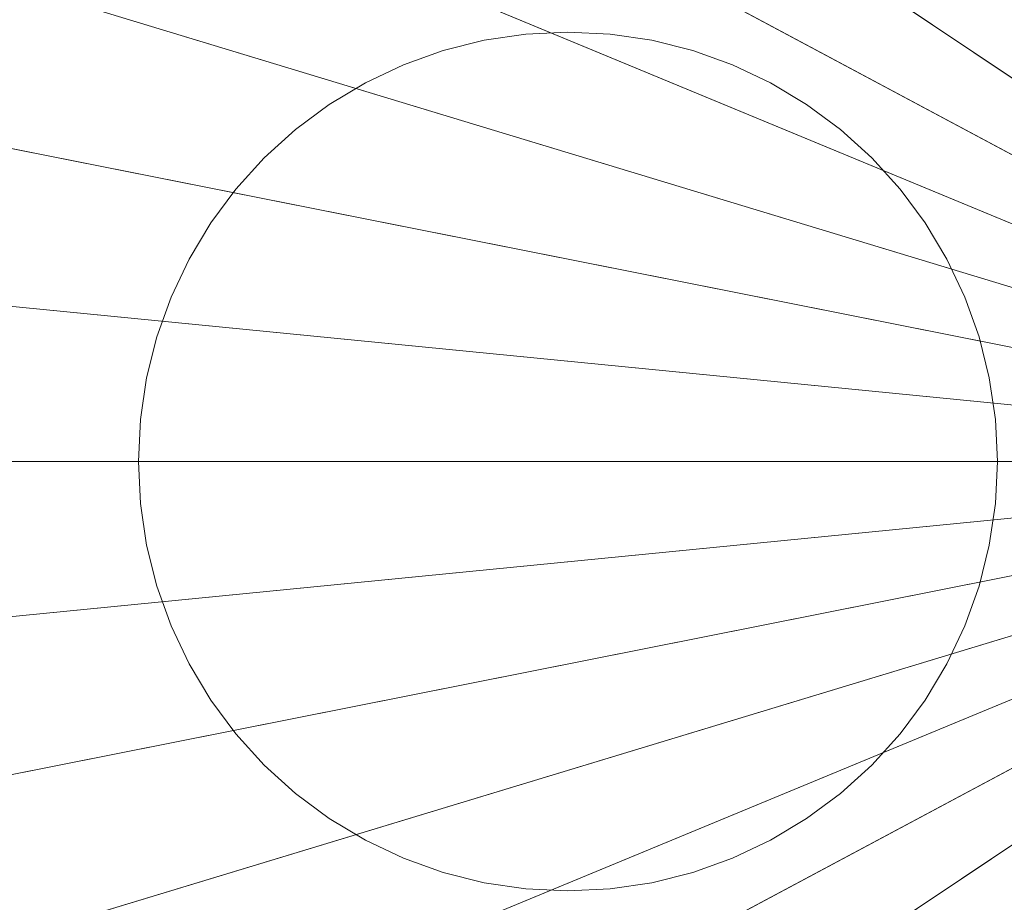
# Model space of a CAD drawing. Header units: millimetres. Extents: x 2270 to 2550, y -29847 to -29567.
# Tile 274 of 591: x 2336 to 2383, y -29728 to -29687. Entities that reach past the tile are written whole.
import ezdxf

# ---------------------------------------------------------------- set-up
doc = ezdxf.new("R2010")
doc.units = ezdxf.units.MM
doc.header["$LTSCALE"] = 25.4
doc.layers.add('Lighting-LED', color=7, linetype='Continuous', lineweight=5, true_color=0x000000)

msp = doc.modelspace()

# ---------------------------------------------------------------- linework, layer by layer
at = {"layer": 'Lighting-LED', "color": 18, "linetype": 'Continuous', "lineweight": 5, "true_color": 0x000000}
for points in [[(2410, -29707.5, -295.5), (2369.655, -29574.502, -295.5), (2382.886, -29571.189, -295.5)], [(2410, -29707.5, -295.5), (2356.815, -29579.099, -295.5), (2369.655, -29574.502, -295.5)], [(2410, -29707.5, -295.5), (2344.484, -29584.928, -295.5), (2356.815, -29579.099, -295.5)], [(2410, -29707.5, -295.5), (2332.786, -29591.942, -295.5), (2344.484, -29584.928, -295.5)], [(2385.825, -29585.963, -170.5), (2374.028, -29588.916, -170.5), (2410, -29707.5, -170.5)], [(2374.028, -29588.916, -170.5), (2362.579, -29593.016, -170.5), (2410, -29707.5, -170.5)], [(2410, -29707.5, -295.5), (2321.832, -29600.067, -295.5), (2332.786, -29591.942, -295.5)], [(2362.579, -29593.016, -170.5), (2351.585, -29598.213, -170.5), (2410, -29707.5, -170.5)], [(2351.585, -29598.213, -170.5), (2341.155, -29604.466, -170.5), (2410, -29707.5, -170.5)], [(2410, -29707.5, -295.5), (2311.723, -29609.223, -295.5), (2321.832, -29600.067, -295.5)], [(2341.155, -29604.466, -170.5), (2331.388, -29611.711, -170.5), (2410, -29707.5, -170.5)], [(2410, -29707.5, -295.5), (2302.567, -29619.332, -295.5), (2311.723, -29609.223, -295.5)], [(2331.388, -29611.711, -170.5), (2322.374, -29619.874, -170.5), (2410, -29707.5, -170.5)], [(2410, -29707.5, -295.5), (2294.442, -29630.286, -295.5), (2302.567, -29619.332, -295.5)], [(2322.374, -29619.874, -170.5), (2314.211, -29628.888, -170.5), (2410, -29707.5, -170.5)], [(2314.211, -29628.888, -170.5), (2306.966, -29638.655, -170.5), (2410, -29707.5, -170.5)], [(2410, -29707.5, -295.5), (2287.428, -29641.984, -295.5), (2294.442, -29630.286, -295.5)], [(2306.966, -29638.655, -170.5), (2300.713, -29649.085, -170.5), (2410, -29707.5, -170.5)], [(2410, -29707.5, -295.5), (2281.599, -29654.315, -295.5), (2287.428, -29641.984, -295.5)], [(2300.713, -29649.085, -170.5), (2295.516, -29660.079, -170.5), (2410, -29707.5, -170.5)], [(2410, -29707.5, -295.5), (2277.002, -29667.155, -295.5), (2281.599, -29654.315, -295.5)], [(2295.516, -29660.079, -170.5), (2291.416, -29671.528, -170.5), (2410, -29707.5, -170.5)], [(2410, -29707.5, -295.5), (2273.689, -29680.386, -295.5), (2277.002, -29667.155, -295.5)], [(2291.416, -29671.528, -170.5), (2288.463, -29683.325, -170.5), (2410, -29707.5, -170.5)], [(2410, -29707.5, -295.5), (2271.689, -29693.878, -295.5), (2273.689, -29680.386, -295.5)], [(2288.463, -29683.325, -170.5), (2286.679, -29695.354, -170.5), (2410, -29707.5, -170.5)], [(2360.015, -29687.348, -293.913), (2360.015, -29687.348, -297.088), (2358.049, -29687.639, -297.088), (2358.049, -29687.639, -293.913)], [(2362, -29687.25, -293.913), (2362, -29687.25, -297.088), (2360.015, -29687.348, -297.088), (2360.015, -29687.348, -293.913)], [(2363.985, -29687.348, -293.913), (2363.985, -29687.348, -297.088), (2362, -29687.25, -297.088), (2362, -29687.25, -293.913)], [(2365.951, -29687.639, -293.913), (2365.951, -29687.639, -297.088), (2363.985, -29687.348, -297.088), (2363.985, -29687.348, -293.913)], [(2358.049, -29687.639, -293.913), (2358.049, -29687.639, -297.088), (2356.122, -29688.122, -297.088), (2356.122, -29688.122, -293.913)], [(2367.878, -29688.122, -293.913), (2367.878, -29688.122, -297.088), (2365.951, -29687.639, -297.088), (2365.951, -29687.639, -293.913)], [(2356.122, -29688.122, -293.913), (2356.122, -29688.122, -297.088), (2354.251, -29688.791, -297.088), (2354.251, -29688.791, -293.913)], [(2369.749, -29688.791, -293.913), (2369.749, -29688.791, -297.088), (2367.878, -29688.122, -297.088), (2367.878, -29688.122, -293.913)], [(2354.251, -29688.791, -293.913), (2354.251, -29688.791, -297.088), (2352.454, -29689.641, -297.088), (2352.454, -29689.641, -293.913)], [(2371.546, -29689.641, -293.913), (2371.546, -29689.641, -297.088), (2369.749, -29688.791, -297.088), (2369.749, -29688.791, -293.913)], [(2352.454, -29689.641, -293.913), (2352.454, -29689.641, -297.088), (2350.75, -29690.663, -297.088), (2350.75, -29690.663, -293.913)], [(2373.25, -29690.663, -293.913), (2373.25, -29690.663, -297.088), (2371.546, -29689.641, -297.088), (2371.546, -29689.641, -293.913)], [(2350.75, -29690.663, -293.913), (2350.75, -29690.663, -297.088), (2349.154, -29691.847, -297.088), (2349.154, -29691.847, -293.913)], [(2374.846, -29691.847, -293.913), (2374.846, -29691.847, -297.088), (2373.25, -29690.663, -297.088), (2373.25, -29690.663, -293.913)], [(2349.154, -29691.847, -293.913), (2349.154, -29691.847, -297.088), (2347.681, -29693.181, -297.088), (2347.681, -29693.181, -293.913)], [(2376.319, -29693.181, -293.913), (2376.319, -29693.181, -297.088), (2374.846, -29691.847, -297.088), (2374.846, -29691.847, -293.913)], [(2347.681, -29693.181, -293.913), (2347.681, -29693.181, -297.088), (2346.347, -29694.654, -297.088), (2346.347, -29694.654, -293.913)], [(2377.653, -29694.654, -293.913), (2377.653, -29694.654, -297.088), (2376.319, -29693.181, -297.088), (2376.319, -29693.181, -293.913)], [(2410, -29707.5, -295.5), (2271.015, -29707.5, -295.5), (2271.689, -29693.878, -295.5)], [(2346.347, -29694.654, -293.913), (2346.347, -29694.654, -297.088), (2345.163, -29696.25, -297.088), (2345.163, -29696.25, -293.913)], [(2378.837, -29696.25, -293.913), (2378.837, -29696.25, -297.088), (2377.653, -29694.654, -297.088), (2377.653, -29694.654, -293.913)], [(2286.679, -29695.354, -170.5), (2286.078, -29707.5, -170.5), (2410, -29707.5, -170.5)], [(2345.163, -29696.25, -293.913), (2345.163, -29696.25, -297.088), (2344.141, -29697.954, -297.088), (2344.141, -29697.954, -293.913)], [(2379.859, -29697.954, -293.913), (2379.859, -29697.954, -297.088), (2378.837, -29696.25, -297.088), (2378.837, -29696.25, -293.913)], [(2344.141, -29697.954, -293.913), (2344.141, -29697.954, -297.088), (2343.291, -29699.751, -297.088), (2343.291, -29699.751, -293.913)], [(2380.709, -29699.751, -293.913), (2380.709, -29699.751, -297.088), (2379.859, -29697.954, -297.088), (2379.859, -29697.954, -293.913)], [(2343.291, -29699.751, -293.913), (2343.291, -29699.751, -297.088), (2342.622, -29701.622, -297.088), (2342.622, -29701.622, -293.913)], [(2381.378, -29701.622, -293.913), (2381.378, -29701.622, -297.088), (2380.709, -29699.751, -297.088), (2380.709, -29699.751, -293.913)], [(2342.622, -29701.622, -293.913), (2342.622, -29701.622, -297.088), (2342.139, -29703.549, -297.088), (2342.139, -29703.549, -293.913)], [(2381.861, -29703.549, -293.913), (2381.861, -29703.549, -297.088), (2381.378, -29701.622, -297.088), (2381.378, -29701.622, -293.913)], [(2342.139, -29703.549, -293.913), (2342.139, -29703.549, -297.088), (2341.848, -29705.515, -297.088), (2341.848, -29705.515, -293.913)], [(2382.152, -29705.515, -293.913), (2382.152, -29705.515, -297.088), (2381.861, -29703.549, -297.088), (2381.861, -29703.549, -293.913)], [(2341.848, -29705.515, -293.913), (2341.848, -29705.515, -297.088), (2341.75, -29707.5, -297.088), (2341.75, -29707.5, -293.913)], [(2382.25, -29707.5, -293.913), (2382.25, -29707.5, -297.088), (2382.152, -29705.515, -297.088), (2382.152, -29705.515, -293.913)], [(2410, -29707.5, -295.5), (2271.689, -29721.122, -295.5), (2271.015, -29707.5, -295.5)], [(2410, -29707.5, -295.5), (2273.689, -29734.614, -295.5), (2271.689, -29721.122, -295.5)], [(2410, -29707.5, -295.5), (2277.002, -29747.845, -295.5), (2273.689, -29734.614, -295.5)], [(2410, -29707.5, -295.5), (2281.599, -29760.685, -295.5), (2277.002, -29747.845, -295.5)], [(2410, -29707.5, -295.5), (2287.428, -29773.016, -295.5), (2281.599, -29760.685, -295.5)], [(2286.078, -29707.5, -170.5), (2286.679, -29719.646, -170.5), (2410, -29707.5, -170.5)], [(2286.679, -29719.646, -170.5), (2288.463, -29731.675, -170.5), (2410, -29707.5, -170.5)], [(2410, -29707.5, -295.5), (2294.442, -29784.714, -295.5), (2287.428, -29773.016, -295.5)], [(2288.463, -29731.675, -170.5), (2291.416, -29743.472, -170.5), (2410, -29707.5, -170.5)], [(2291.416, -29743.472, -170.5), (2295.516, -29754.921, -170.5), (2410, -29707.5, -170.5)], [(2410, -29707.5, -295.5), (2302.567, -29795.668, -295.5), (2294.442, -29784.714, -295.5)], [(2295.516, -29754.921, -170.5), (2300.713, -29765.915, -170.5), (2410, -29707.5, -170.5)], [(2300.713, -29765.915, -170.5), (2306.966, -29776.345, -170.5), (2410, -29707.5, -170.5)], [(2410, -29707.5, -295.5), (2311.723, -29805.777, -295.5), (2302.567, -29795.668, -295.5)], [(2306.966, -29776.345, -170.5), (2314.211, -29786.112, -170.5), (2410, -29707.5, -170.5)], [(2410, -29707.5, -295.5), (2321.832, -29814.933, -295.5), (2311.723, -29805.777, -295.5)], [(2314.211, -29786.112, -170.5), (2322.374, -29795.126, -170.5), (2410, -29707.5, -170.5)], [(2410, -29707.5, -295.5), (2332.786, -29823.058, -295.5), (2321.832, -29814.933, -295.5)], [(2322.374, -29795.126, -170.5), (2331.388, -29803.289, -170.5), (2410, -29707.5, -170.5)], [(2331.388, -29803.289, -170.5), (2341.155, -29810.534, -170.5), (2410, -29707.5, -170.5)], [(2410, -29707.5, -295.5), (2344.484, -29830.072, -295.5), (2332.786, -29823.058, -295.5)], [(2341.155, -29810.534, -170.5), (2351.585, -29816.787, -170.5), (2410, -29707.5, -170.5)], [(2341.75, -29707.5, -293.913), (2341.75, -29707.5, -297.088), (2341.848, -29709.485, -297.088), (2341.848, -29709.485, -293.913)], [(2410, -29707.5, -295.5), (2356.815, -29835.901, -295.5), (2344.484, -29830.072, -295.5)], [(2351.585, -29816.787, -170.5), (2362.579, -29821.984, -170.5), (2410, -29707.5, -170.5)], [(2410, -29707.5, -295.5), (2369.655, -29840.498, -295.5), (2356.815, -29835.901, -295.5)], [(2362.579, -29821.984, -170.5), (2374.028, -29826.084, -170.5), (2410, -29707.5, -170.5)], [(2410, -29707.5, -295.5), (2382.886, -29843.811, -295.5), (2369.655, -29840.498, -295.5)], [(2374.028, -29826.084, -170.5), (2385.825, -29829.037, -170.5), (2410, -29707.5, -170.5)], [(2382.152, -29709.485, -293.913), (2382.152, -29709.485, -297.088), (2382.25, -29707.5, -297.088), (2382.25, -29707.5, -293.913)], [(2341.848, -29709.485, -293.913), (2341.848, -29709.485, -297.088), (2342.139, -29711.451, -297.088), (2342.139, -29711.451, -293.913)], [(2381.861, -29711.451, -293.913), (2381.861, -29711.451, -297.088), (2382.152, -29709.485, -297.088), (2382.152, -29709.485, -293.913)], [(2342.139, -29711.451, -293.913), (2342.139, -29711.451, -297.088), (2342.622, -29713.378, -297.088), (2342.622, -29713.378, -293.913)], [(2381.378, -29713.378, -293.913), (2381.378, -29713.378, -297.088), (2381.861, -29711.451, -297.088), (2381.861, -29711.451, -293.913)], [(2342.622, -29713.378, -293.913), (2342.622, -29713.378, -297.088), (2343.291, -29715.249, -297.088), (2343.291, -29715.249, -293.913)], [(2380.709, -29715.249, -293.913), (2380.709, -29715.249, -297.088), (2381.378, -29713.378, -297.088), (2381.378, -29713.378, -293.913)], [(2343.291, -29715.249, -293.913), (2343.291, -29715.249, -297.088), (2344.141, -29717.046, -297.088), (2344.141, -29717.046, -293.913)], [(2379.859, -29717.046, -293.913), (2379.859, -29717.046, -297.088), (2380.709, -29715.249, -297.088), (2380.709, -29715.249, -293.913)], [(2344.141, -29717.046, -293.913), (2344.141, -29717.046, -297.088), (2345.163, -29718.75, -297.088), (2345.163, -29718.75, -293.913)], [(2378.837, -29718.75, -293.913), (2378.837, -29718.75, -297.088), (2379.859, -29717.046, -297.088), (2379.859, -29717.046, -293.913)], [(2345.163, -29718.75, -293.913), (2345.163, -29718.75, -297.088), (2346.347, -29720.346, -297.088), (2346.347, -29720.346, -293.913)], [(2377.653, -29720.346, -293.913), (2377.653, -29720.346, -297.088), (2378.837, -29718.75, -297.088), (2378.837, -29718.75, -293.913)], [(2346.347, -29720.346, -293.913), (2346.347, -29720.346, -297.088), (2347.681, -29721.819, -297.088), (2347.681, -29721.819, -293.913)], [(2376.319, -29721.819, -293.913), (2376.319, -29721.819, -297.088), (2377.653, -29720.346, -297.088), (2377.653, -29720.346, -293.913)], [(2347.681, -29721.819, -293.913), (2347.681, -29721.819, -297.088), (2349.154, -29723.153, -297.088), (2349.154, -29723.153, -293.913)], [(2374.846, -29723.153, -293.913), (2374.846, -29723.153, -297.088), (2376.319, -29721.819, -297.088), (2376.319, -29721.819, -293.913)], [(2349.154, -29723.153, -293.913), (2349.154, -29723.153, -297.088), (2350.75, -29724.337, -297.088), (2350.75, -29724.337, -293.913)], [(2373.25, -29724.337, -293.913), (2373.25, -29724.337, -297.088), (2374.846, -29723.153, -297.088), (2374.846, -29723.153, -293.913)], [(2350.75, -29724.337, -293.913), (2350.75, -29724.337, -297.088), (2352.454, -29725.359, -297.088), (2352.454, -29725.359, -293.913)], [(2371.546, -29725.359, -293.913), (2371.546, -29725.359, -297.088), (2373.25, -29724.337, -297.088), (2373.25, -29724.337, -293.913)], [(2352.454, -29725.359, -293.913), (2352.454, -29725.359, -297.088), (2354.251, -29726.209, -297.088), (2354.251, -29726.209, -293.913)], [(2369.749, -29726.209, -293.913), (2369.749, -29726.209, -297.088), (2371.546, -29725.359, -297.088), (2371.546, -29725.359, -293.913)], [(2354.251, -29726.209, -293.913), (2354.251, -29726.209, -297.088), (2356.122, -29726.878, -297.088), (2356.122, -29726.878, -293.913)], [(2367.878, -29726.878, -293.913), (2367.878, -29726.878, -297.088), (2369.749, -29726.209, -297.088), (2369.749, -29726.209, -293.913)], [(2356.122, -29726.878, -293.913), (2356.122, -29726.878, -297.088), (2358.049, -29727.361, -297.088), (2358.049, -29727.361, -293.913)], [(2365.951, -29727.361, -293.913), (2365.951, -29727.361, -297.088), (2367.878, -29726.878, -297.088), (2367.878, -29726.878, -293.913)], [(2358.049, -29727.361, -293.913), (2358.049, -29727.361, -297.088), (2360.015, -29727.652, -297.088), (2360.015, -29727.652, -293.913)], [(2363.985, -29727.652, -293.913), (2363.985, -29727.652, -297.088), (2365.951, -29727.361, -297.088), (2365.951, -29727.361, -293.913)], [(2360.015, -29727.652, -293.913), (2360.015, -29727.652, -297.088), (2362, -29727.75, -297.088), (2362, -29727.75, -293.913)], [(2362, -29727.75, -293.913), (2362, -29727.75, -297.088), (2363.985, -29727.652, -297.088), (2363.985, -29727.652, -293.913)]]:
    msp.add_3dface(points, dxfattribs=at)
for points, invisible_edges in [([(2344.141, -29697.954, -297.088), (2354.251, -29688.791, -297.088), (2363.985, -29687.348, -297.088), (2344.141, -29697.954, -297.088)], 15), ([(2354.251, -29726.209, -297.088), (2344.141, -29697.954, -297.088), (2363.985, -29687.348, -297.088), (2354.251, -29726.209, -297.088)], 15), ([(2344.141, -29697.954, -293.913), (2354.251, -29688.791, -293.913), (2363.985, -29687.348, -293.913), (2344.141, -29697.954, -293.913)], 15), ([(2354.251, -29726.209, -293.913), (2344.141, -29697.954, -293.913), (2363.985, -29687.348, -293.913), (2354.251, -29726.209, -293.913)], 15), ([(2354.251, -29688.791, -297.088), (2358.049, -29687.639, -297.088), (2360.015, -29687.348, -297.088), (2354.251, -29688.791, -297.088)], 13), ([(2354.251, -29688.791, -297.088), (2360.015, -29687.348, -297.088), (2363.985, -29687.348, -297.088), (2354.251, -29688.791, -297.088)], 15), ([(2363.985, -29687.348, -297.088), (2380.709, -29715.249, -297.088), (2354.251, -29726.209, -297.088), (2363.985, -29687.348, -297.088)], 15), ([(2354.251, -29688.791, -293.913), (2358.049, -29687.639, -293.913), (2360.015, -29687.348, -293.913), (2354.251, -29688.791, -293.913)], 13), ([(2354.251, -29688.791, -293.913), (2360.015, -29687.348, -293.913), (2363.985, -29687.348, -293.913), (2354.251, -29688.791, -293.913)], 15), ([(2363.985, -29687.348, -293.913), (2380.709, -29715.249, -293.913), (2354.251, -29726.209, -293.913), (2363.985, -29687.348, -293.913)], 15), ([(2360.015, -29687.348, -297.088), (2362, -29687.25, -297.088), (2363.985, -29687.348, -297.088), (2360.015, -29687.348, -297.088)], 12), ([(2360.015, -29687.348, -293.913), (2362, -29687.25, -293.913), (2363.985, -29687.348, -293.913), (2360.015, -29687.348, -293.913)], 12), ([(2363.985, -29687.348, -297.088), (2365.951, -29687.639, -297.088), (2369.749, -29688.791, -297.088), (2363.985, -29687.348, -297.088)], 14), ([(2363.985, -29687.348, -297.088), (2369.749, -29688.791, -297.088), (2374.846, -29691.847, -297.088), (2363.985, -29687.348, -297.088)], 15), ([(2363.985, -29687.348, -297.088), (2374.846, -29691.847, -297.088), (2379.859, -29697.954, -297.088), (2363.985, -29687.348, -297.088)], 15), ([(2363.985, -29687.348, -297.088), (2379.859, -29697.954, -297.088), (2380.709, -29715.249, -297.088), (2363.985, -29687.348, -297.088)], 15), ([(2363.985, -29687.348, -293.913), (2365.951, -29687.639, -293.913), (2369.749, -29688.791, -293.913), (2363.985, -29687.348, -293.913)], 14), ([(2363.985, -29687.348, -293.913), (2369.749, -29688.791, -293.913), (2374.846, -29691.847, -293.913), (2363.985, -29687.348, -293.913)], 15), ([(2363.985, -29687.348, -293.913), (2374.846, -29691.847, -293.913), (2379.859, -29697.954, -293.913), (2363.985, -29687.348, -293.913)], 15), ([(2363.985, -29687.348, -293.913), (2379.859, -29697.954, -293.913), (2380.709, -29715.249, -293.913), (2363.985, -29687.348, -293.913)], 15), ([(2354.251, -29688.791, -297.088), (2356.122, -29688.122, -297.088), (2358.049, -29687.639, -297.088), (2354.251, -29688.791, -297.088)], 12), ([(2354.251, -29688.791, -293.913), (2356.122, -29688.122, -293.913), (2358.049, -29687.639, -293.913), (2354.251, -29688.791, -293.913)], 12), ([(2365.951, -29687.639, -297.088), (2367.878, -29688.122, -297.088), (2369.749, -29688.791, -297.088), (2365.951, -29687.639, -297.088)], 12), ([(2365.951, -29687.639, -293.913), (2367.878, -29688.122, -293.913), (2369.749, -29688.791, -293.913), (2365.951, -29687.639, -293.913)], 12), ([(2344.141, -29697.954, -297.088), (2349.154, -29691.847, -297.088), (2354.251, -29688.791, -297.088), (2344.141, -29697.954, -297.088)], 15), ([(2344.141, -29697.954, -293.913), (2349.154, -29691.847, -293.913), (2354.251, -29688.791, -293.913), (2344.141, -29697.954, -293.913)], 15), ([(2349.154, -29691.847, -297.088), (2352.454, -29689.641, -297.088), (2354.251, -29688.791, -297.088), (2349.154, -29691.847, -297.088)], 13), ([(2349.154, -29691.847, -293.913), (2352.454, -29689.641, -293.913), (2354.251, -29688.791, -293.913), (2349.154, -29691.847, -293.913)], 13), ([(2369.749, -29688.791, -297.088), (2371.546, -29689.641, -297.088), (2374.846, -29691.847, -297.088), (2369.749, -29688.791, -297.088)], 14), ([(2369.749, -29688.791, -293.913), (2371.546, -29689.641, -293.913), (2374.846, -29691.847, -293.913), (2369.749, -29688.791, -293.913)], 14), ([(2349.154, -29691.847, -297.088), (2350.75, -29690.663, -297.088), (2352.454, -29689.641, -297.088), (2349.154, -29691.847, -297.088)], 12), ([(2349.154, -29691.847, -293.913), (2350.75, -29690.663, -293.913), (2352.454, -29689.641, -293.913), (2349.154, -29691.847, -293.913)], 12), ([(2371.546, -29689.641, -297.088), (2373.25, -29690.663, -297.088), (2374.846, -29691.847, -297.088), (2371.546, -29689.641, -297.088)], 12), ([(2371.546, -29689.641, -293.913), (2373.25, -29690.663, -293.913), (2374.846, -29691.847, -293.913), (2371.546, -29689.641, -293.913)], 12), ([(2344.141, -29697.954, -297.088), (2346.347, -29694.654, -297.088), (2349.154, -29691.847, -297.088), (2344.141, -29697.954, -297.088)], 15), ([(2344.141, -29697.954, -293.913), (2346.347, -29694.654, -293.913), (2349.154, -29691.847, -293.913), (2344.141, -29697.954, -293.913)], 15), ([(2346.347, -29694.654, -297.088), (2347.681, -29693.181, -297.088), (2349.154, -29691.847, -297.088), (2346.347, -29694.654, -297.088)], 12), ([(2346.347, -29694.654, -293.913), (2347.681, -29693.181, -293.913), (2349.154, -29691.847, -293.913), (2346.347, -29694.654, -293.913)], 12), ([(2374.846, -29691.847, -297.088), (2376.319, -29693.181, -297.088), (2377.653, -29694.654, -297.088), (2374.846, -29691.847, -297.088)], 12), ([(2374.846, -29691.847, -297.088), (2377.653, -29694.654, -297.088), (2379.859, -29697.954, -297.088), (2374.846, -29691.847, -297.088)], 15), ([(2374.846, -29691.847, -293.913), (2376.319, -29693.181, -293.913), (2377.653, -29694.654, -293.913), (2374.846, -29691.847, -293.913)], 12), ([(2374.846, -29691.847, -293.913), (2377.653, -29694.654, -293.913), (2379.859, -29697.954, -293.913), (2374.846, -29691.847, -293.913)], 15), ([(2344.141, -29697.954, -297.088), (2345.163, -29696.25, -297.088), (2346.347, -29694.654, -297.088), (2344.141, -29697.954, -297.088)], 12), ([(2344.141, -29697.954, -293.913), (2345.163, -29696.25, -293.913), (2346.347, -29694.654, -293.913), (2344.141, -29697.954, -293.913)], 12), ([(2377.653, -29694.654, -297.088), (2378.837, -29696.25, -297.088), (2379.859, -29697.954, -297.088), (2377.653, -29694.654, -297.088)], 12), ([(2377.653, -29694.654, -293.913), (2378.837, -29696.25, -293.913), (2379.859, -29697.954, -293.913), (2377.653, -29694.654, -293.913)], 12), ([(2341.848, -29709.485, -297.088), (2342.622, -29701.622, -297.088), (2344.141, -29697.954, -297.088), (2341.848, -29709.485, -297.088)], 15), ([(2354.251, -29726.209, -297.088), (2341.848, -29709.485, -297.088), (2344.141, -29697.954, -297.088), (2354.251, -29726.209, -297.088)], 15), ([(2341.848, -29709.485, -293.913), (2342.622, -29701.622, -293.913), (2344.141, -29697.954, -293.913), (2341.848, -29709.485, -293.913)], 15), ([(2354.251, -29726.209, -293.913), (2341.848, -29709.485, -293.913), (2344.141, -29697.954, -293.913), (2354.251, -29726.209, -293.913)], 15), ([(2342.622, -29701.622, -297.088), (2343.291, -29699.751, -297.088), (2344.141, -29697.954, -297.088), (2342.622, -29701.622, -297.088)], 12), ([(2342.622, -29701.622, -293.913), (2343.291, -29699.751, -293.913), (2344.141, -29697.954, -293.913), (2342.622, -29701.622, -293.913)], 12), ([(2379.859, -29697.954, -297.088), (2380.709, -29699.751, -297.088), (2381.378, -29701.622, -297.088), (2379.859, -29697.954, -297.088)], 12), ([(2379.859, -29697.954, -297.088), (2381.378, -29701.622, -297.088), (2382.152, -29709.485, -297.088), (2379.859, -29697.954, -297.088)], 15), ([(2379.859, -29697.954, -297.088), (2382.152, -29709.485, -297.088), (2380.709, -29715.249, -297.088), (2379.859, -29697.954, -297.088)], 15), ([(2379.859, -29697.954, -293.913), (2380.709, -29699.751, -293.913), (2381.378, -29701.622, -293.913), (2379.859, -29697.954, -293.913)], 12), ([(2379.859, -29697.954, -293.913), (2381.378, -29701.622, -293.913), (2382.152, -29709.485, -293.913), (2379.859, -29697.954, -293.913)], 15), ([(2379.859, -29697.954, -293.913), (2382.152, -29709.485, -293.913), (2380.709, -29715.249, -293.913), (2379.859, -29697.954, -293.913)], 15), ([(2341.848, -29705.515, -297.088), (2342.139, -29703.549, -297.088), (2342.622, -29701.622, -297.088), (2341.848, -29705.515, -297.088)], 12), ([(2341.848, -29709.485, -297.088), (2341.848, -29705.515, -297.088), (2342.622, -29701.622, -297.088), (2341.848, -29709.485, -297.088)], 15), ([(2341.848, -29705.515, -293.913), (2342.139, -29703.549, -293.913), (2342.622, -29701.622, -293.913), (2341.848, -29705.515, -293.913)], 12), ([(2341.848, -29709.485, -293.913), (2341.848, -29705.515, -293.913), (2342.622, -29701.622, -293.913), (2341.848, -29709.485, -293.913)], 15), ([(2381.378, -29701.622, -297.088), (2381.861, -29703.549, -297.088), (2382.152, -29705.515, -297.088), (2381.378, -29701.622, -297.088)], 12), ([(2381.378, -29701.622, -297.088), (2382.152, -29705.515, -297.088), (2382.152, -29709.485, -297.088), (2381.378, -29701.622, -297.088)], 15), ([(2381.378, -29701.622, -293.913), (2381.861, -29703.549, -293.913), (2382.152, -29705.515, -293.913), (2381.378, -29701.622, -293.913)], 12), ([(2381.378, -29701.622, -293.913), (2382.152, -29705.515, -293.913), (2382.152, -29709.485, -293.913), (2381.378, -29701.622, -293.913)], 15), ([(2341.848, -29709.485, -297.088), (2341.75, -29707.5, -297.088), (2341.848, -29705.515, -297.088), (2341.848, -29709.485, -297.088)], 12), ([(2341.848, -29709.485, -293.913), (2341.75, -29707.5, -293.913), (2341.848, -29705.515, -293.913), (2341.848, -29709.485, -293.913)], 12), ([(2382.152, -29705.515, -297.088), (2382.25, -29707.5, -297.088), (2382.152, -29709.485, -297.088), (2382.152, -29705.515, -297.088)], 12), ([(2382.152, -29705.515, -293.913), (2382.25, -29707.5, -293.913), (2382.152, -29709.485, -293.913), (2382.152, -29705.515, -293.913)], 12), ([(2343.291, -29715.249, -297.088), (2342.139, -29711.451, -297.088), (2341.848, -29709.485, -297.088), (2343.291, -29715.249, -297.088)], 13), ([(2346.347, -29720.346, -297.088), (2343.291, -29715.249, -297.088), (2341.848, -29709.485, -297.088), (2346.347, -29720.346, -297.088)], 15), ([(2354.251, -29726.209, -297.088), (2346.347, -29720.346, -297.088), (2341.848, -29709.485, -297.088), (2354.251, -29726.209, -297.088)], 15), ([(2343.291, -29715.249, -293.913), (2342.139, -29711.451, -293.913), (2341.848, -29709.485, -293.913), (2343.291, -29715.249, -293.913)], 13), ([(2346.347, -29720.346, -293.913), (2343.291, -29715.249, -293.913), (2341.848, -29709.485, -293.913), (2346.347, -29720.346, -293.913)], 15), ([(2354.251, -29726.209, -293.913), (2346.347, -29720.346, -293.913), (2341.848, -29709.485, -293.913), (2354.251, -29726.209, -293.913)], 15), ([(2382.152, -29709.485, -297.088), (2381.861, -29711.451, -297.088), (2380.709, -29715.249, -297.088), (2382.152, -29709.485, -297.088)], 14), ([(2382.152, -29709.485, -293.913), (2381.861, -29711.451, -293.913), (2380.709, -29715.249, -293.913), (2382.152, -29709.485, -293.913)], 14), ([(2343.291, -29715.249, -297.088), (2342.622, -29713.378, -297.088), (2342.139, -29711.451, -297.088), (2343.291, -29715.249, -297.088)], 12), ([(2343.291, -29715.249, -293.913), (2342.622, -29713.378, -293.913), (2342.139, -29711.451, -293.913), (2343.291, -29715.249, -293.913)], 12), ([(2381.861, -29711.451, -297.088), (2381.378, -29713.378, -297.088), (2380.709, -29715.249, -297.088), (2381.861, -29711.451, -297.088)], 12), ([(2381.861, -29711.451, -293.913), (2381.378, -29713.378, -293.913), (2380.709, -29715.249, -293.913), (2381.861, -29711.451, -293.913)], 12), ([(2346.347, -29720.346, -297.088), (2344.141, -29717.046, -297.088), (2343.291, -29715.249, -297.088), (2346.347, -29720.346, -297.088)], 13), ([(2346.347, -29720.346, -293.913), (2344.141, -29717.046, -293.913), (2343.291, -29715.249, -293.913), (2346.347, -29720.346, -293.913)], 13), ([(2380.709, -29715.249, -297.088), (2369.749, -29726.209, -297.088), (2354.251, -29726.209, -297.088), (2380.709, -29715.249, -297.088)], 15), ([(2380.709, -29715.249, -293.913), (2369.749, -29726.209, -293.913), (2354.251, -29726.209, -293.913), (2380.709, -29715.249, -293.913)], 15), ([(2380.709, -29715.249, -297.088), (2374.846, -29723.153, -297.088), (2369.749, -29726.209, -297.088), (2380.709, -29715.249, -297.088)], 15), ([(2380.709, -29715.249, -293.913), (2374.846, -29723.153, -293.913), (2369.749, -29726.209, -293.913), (2380.709, -29715.249, -293.913)], 15), ([(2380.709, -29715.249, -297.088), (2377.653, -29720.346, -297.088), (2374.846, -29723.153, -297.088), (2380.709, -29715.249, -297.088)], 15), ([(2380.709, -29715.249, -293.913), (2377.653, -29720.346, -293.913), (2374.846, -29723.153, -293.913), (2380.709, -29715.249, -293.913)], 15), ([(2380.709, -29715.249, -297.088), (2379.859, -29717.046, -297.088), (2377.653, -29720.346, -297.088), (2380.709, -29715.249, -297.088)], 14), ([(2380.709, -29715.249, -293.913), (2379.859, -29717.046, -293.913), (2377.653, -29720.346, -293.913), (2380.709, -29715.249, -293.913)], 14), ([(2346.347, -29720.346, -297.088), (2345.163, -29718.75, -297.088), (2344.141, -29717.046, -297.088), (2346.347, -29720.346, -297.088)], 12), ([(2346.347, -29720.346, -293.913), (2345.163, -29718.75, -293.913), (2344.141, -29717.046, -293.913), (2346.347, -29720.346, -293.913)], 12), ([(2379.859, -29717.046, -297.088), (2378.837, -29718.75, -297.088), (2377.653, -29720.346, -297.088), (2379.859, -29717.046, -297.088)], 12), ([(2379.859, -29717.046, -293.913), (2378.837, -29718.75, -293.913), (2377.653, -29720.346, -293.913), (2379.859, -29717.046, -293.913)], 12), ([(2349.154, -29723.153, -297.088), (2347.681, -29721.819, -297.088), (2346.347, -29720.346, -297.088), (2349.154, -29723.153, -297.088)], 12), ([(2354.251, -29726.209, -297.088), (2349.154, -29723.153, -297.088), (2346.347, -29720.346, -297.088), (2354.251, -29726.209, -297.088)], 15), ([(2349.154, -29723.153, -293.913), (2347.681, -29721.819, -293.913), (2346.347, -29720.346, -293.913), (2349.154, -29723.153, -293.913)], 12), ([(2354.251, -29726.209, -293.913), (2349.154, -29723.153, -293.913), (2346.347, -29720.346, -293.913), (2354.251, -29726.209, -293.913)], 15), ([(2377.653, -29720.346, -297.088), (2376.319, -29721.819, -297.088), (2374.846, -29723.153, -297.088), (2377.653, -29720.346, -297.088)], 12), ([(2377.653, -29720.346, -293.913), (2376.319, -29721.819, -293.913), (2374.846, -29723.153, -293.913), (2377.653, -29720.346, -293.913)], 12), ([(2352.454, -29725.359, -297.088), (2350.75, -29724.337, -297.088), (2349.154, -29723.153, -297.088), (2352.454, -29725.359, -297.088)], 12), ([(2354.251, -29726.209, -297.088), (2352.454, -29725.359, -297.088), (2349.154, -29723.153, -297.088), (2354.251, -29726.209, -297.088)], 14), ([(2352.454, -29725.359, -293.913), (2350.75, -29724.337, -293.913), (2349.154, -29723.153, -293.913), (2352.454, -29725.359, -293.913)], 12), ([(2354.251, -29726.209, -293.913), (2352.454, -29725.359, -293.913), (2349.154, -29723.153, -293.913), (2354.251, -29726.209, -293.913)], 14), ([(2374.846, -29723.153, -297.088), (2371.546, -29725.359, -297.088), (2369.749, -29726.209, -297.088), (2374.846, -29723.153, -297.088)], 13), ([(2374.846, -29723.153, -293.913), (2371.546, -29725.359, -293.913), (2369.749, -29726.209, -293.913), (2374.846, -29723.153, -293.913)], 13), ([(2374.846, -29723.153, -297.088), (2373.25, -29724.337, -297.088), (2371.546, -29725.359, -297.088), (2374.846, -29723.153, -297.088)], 12), ([(2374.846, -29723.153, -293.913), (2373.25, -29724.337, -293.913), (2371.546, -29725.359, -293.913), (2374.846, -29723.153, -293.913)], 12), ([(2358.049, -29727.361, -297.088), (2356.122, -29726.878, -297.088), (2354.251, -29726.209, -297.088), (2358.049, -29727.361, -297.088)], 12), ([(2360.015, -29727.652, -297.088), (2358.049, -29727.361, -297.088), (2354.251, -29726.209, -297.088), (2360.015, -29727.652, -297.088)], 14), ([(2369.749, -29726.209, -297.088), (2360.015, -29727.652, -297.088), (2354.251, -29726.209, -297.088), (2369.749, -29726.209, -297.088)], 15), ([(2358.049, -29727.361, -293.913), (2356.122, -29726.878, -293.913), (2354.251, -29726.209, -293.913), (2358.049, -29727.361, -293.913)], 12), ([(2360.015, -29727.652, -293.913), (2358.049, -29727.361, -293.913), (2354.251, -29726.209, -293.913), (2360.015, -29727.652, -293.913)], 14), ([(2369.749, -29726.209, -293.913), (2360.015, -29727.652, -293.913), (2354.251, -29726.209, -293.913), (2369.749, -29726.209, -293.913)], 15), ([(2369.749, -29726.209, -297.088), (2363.985, -29727.652, -297.088), (2360.015, -29727.652, -297.088), (2369.749, -29726.209, -297.088)], 15), ([(2369.749, -29726.209, -293.913), (2363.985, -29727.652, -293.913), (2360.015, -29727.652, -293.913), (2369.749, -29726.209, -293.913)], 15), ([(2369.749, -29726.209, -297.088), (2365.951, -29727.361, -297.088), (2363.985, -29727.652, -297.088), (2369.749, -29726.209, -297.088)], 13), ([(2369.749, -29726.209, -293.913), (2365.951, -29727.361, -293.913), (2363.985, -29727.652, -293.913), (2369.749, -29726.209, -293.913)], 13), ([(2369.749, -29726.209, -297.088), (2367.878, -29726.878, -297.088), (2365.951, -29727.361, -297.088), (2369.749, -29726.209, -297.088)], 12), ([(2369.749, -29726.209, -293.913), (2367.878, -29726.878, -293.913), (2365.951, -29727.361, -293.913), (2369.749, -29726.209, -293.913)], 12), ([(2363.985, -29727.652, -297.088), (2362, -29727.75, -297.088), (2360.015, -29727.652, -297.088), (2363.985, -29727.652, -297.088)], 12), ([(2363.985, -29727.652, -293.913), (2362, -29727.75, -293.913), (2360.015, -29727.652, -293.913), (2363.985, -29727.652, -293.913)], 12)]:
    msp.add_3dface(points, dxfattribs=dict(at, invisible_edges=invisible_edges))

doc.saveas('drawing.dxf')
